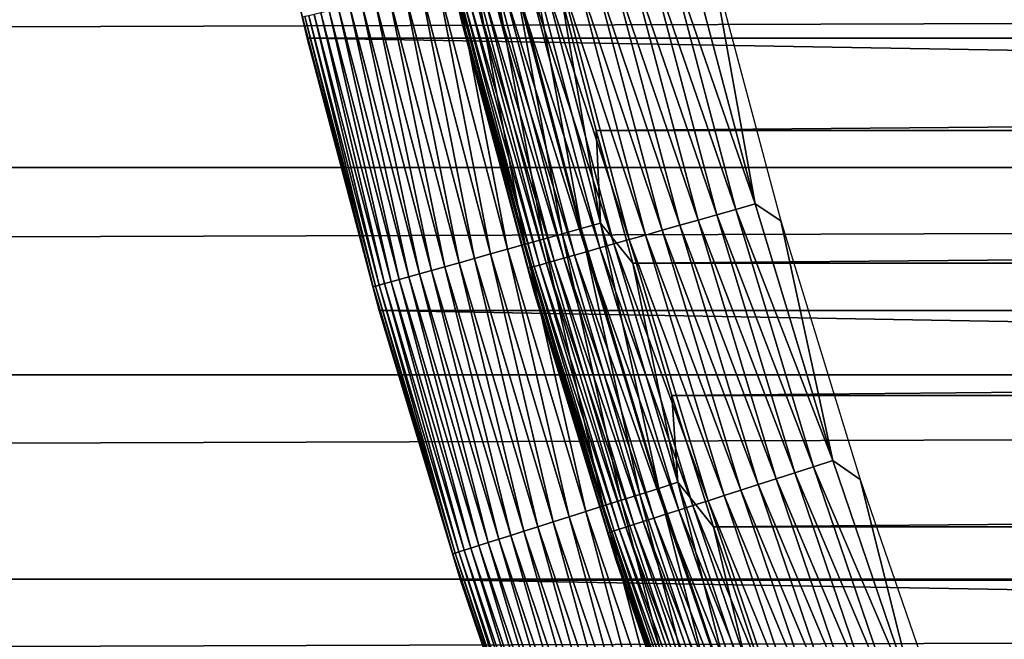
# Model space of a CAD drawing. Header units: millimetres. Extents: x -161 to 161, y -94 to 1149.
# Tile 414 of 656: x 43.05 to 46.89, y -67.49 to -65.08. Entities that reach past the tile are written whole.
import ezdxf

# ---------------------------------------------------------------- set-up
doc = ezdxf.new("R2010")
doc.units = ezdxf.units.MM
doc.header["$LTSCALE"] = 81.481481
for name, color, linetype in [('371', 7, 'CONTINUOUS'), ('376', 7, 'CONTINUOUS'), ('424', 7, 'CONTINUOUS'), ('425', 7, 'CONTINUOUS'), ('426', 7, 'CONTINUOUS'), ('428', 7, 'CONTINUOUS'), ('431', 7, 'CONTINUOUS')]:
    doc.layers.add(name, color=color, linetype=linetype)

msp = doc.modelspace()

# ---------------------------------------------------------------- linework, layer by layer
at = {"layer": '371', "color": 7, "linetype": 'CONTINUOUS', "true_color": 0xffe664}
for points in [[(-129, -64.8297, 21.8696), (-129, -65.6516, 21.5791), (129, -64.8297, 21.8696), (-129, -64.8297, 21.8696)], [(129, -64.8297, 21.8696), (-129, -65.6516, 21.5791), (129, -65.6516, 21.5791), (129, -64.8297, 21.8696)], [(-129, -65.6516, 21.5791), (-129, -66.458, 21.2591), (129, -65.6516, 21.5791), (-129, -65.6516, 21.5791)], [(129, -65.6516, 21.5791), (-129, -66.458, 21.2591), (129, -66.458, 21.2591), (129, -65.6516, 21.5791)], [(-129, -66.458, 21.2591), (-129, -67.2531, 20.9077), (129, -66.458, 21.2591), (-129, -66.458, 21.2591)], [(129, -66.458, 21.2591), (-129, -67.2531, 20.9077), (129, -67.2531, 20.9077), (129, -66.458, 21.2591)], [(-129, -67.2531, 20.9077), (-129, -68.0375, 20.5251), (129, -67.2531, 20.9077), (-129, -67.2531, 20.9077)], [(129, -67.2531, 20.9077), (-129, -68.0375, 20.5251), (129, -68.0375, 20.5251), (129, -67.2531, 20.9077)]]:
    msp.add_3dface(points, dxfattribs=at)
at = {"layer": '376', "color": 7, "linetype": 'CONTINUOUS', "true_color": 0xffe664}
for points in [[(-129, -46.6303, -30.7096), (129, -46.6303, -30.7096), (-129, -68.4697, -30.7096), (-129, -46.6303, -30.7096)], [(-129, -68.4697, -30.7096), (129, -46.6303, -30.7096), (129, -68.4697, -30.7096), (-129, -68.4697, -30.7096)]]:
    msp.add_3dface(points, dxfattribs=at)
at = {"layer": '424', "linetype": 'CONTINUOUS'}
for points in [[(44.1726, -65.1482, -66.2096), (43.9287, -64.0797, -47.2096), (43.9286, -64.0793, -66.2096), (44.1726, -65.1482, -66.2096)], [(44.1726, -65.1483, -47.2096), (43.9287, -64.0797, -47.2096), (44.1726, -65.1482, -66.2096), (44.1726, -65.1483, -47.2096)], [(44.4534, -66.2082, -66.2096), (44.1726, -65.1483, -47.2096), (44.1726, -65.1482, -66.2096), (44.4534, -66.2082, -66.2096)], [(44.4532, -66.2078, -47.2096), (44.1726, -65.1483, -47.2096), (44.4534, -66.2082, -66.2096), (44.4532, -66.2078, -47.2096)], [(44.7703, -67.257, -47.2096), (44.4532, -66.2078, -47.2096), (44.7701, -67.2565, -66.2096), (44.7703, -67.257, -47.2096)], [(44.7701, -67.2565, -66.2096), (44.4532, -66.2078, -47.2096), (44.4534, -66.2082, -66.2096), (44.7701, -67.2565, -66.2096)], [(45.1234, -68.2946, -66.2096), (44.7703, -67.257, -47.2096), (44.7701, -67.2565, -66.2096), (45.1234, -68.2946, -66.2096)], [(45.1233, -68.2946, -47.2096), (44.7703, -67.257, -47.2096), (45.1234, -68.2946, -66.2096), (45.1233, -68.2946, -47.2096)]]:
    msp.add_3dface(points, dxfattribs=at)
at = {"layer": '425', "linetype": 'CONTINUOUS'}
for points in [[(45.2976, -65.5079, -46.2096), (104.8366, -64.9887, -46.2096), (45.1634, -64.9886, -46.2096), (45.2976, -65.5079, -46.2096)], [(104.7024, -65.5079, -46.2096), (104.8366, -64.9887, -46.2096), (45.2976, -65.5079, -46.2096), (104.7024, -65.5079, -46.2096)], [(45.4406, -66.0238, -46.2096), (104.7024, -65.5079, -46.2096), (45.2976, -65.5079, -46.2096), (45.4406, -66.0238, -46.2096)], [(104.5594, -66.0238, -46.2096), (104.7024, -65.5079, -46.2096), (45.4406, -66.0238, -46.2096), (104.5594, -66.0238, -46.2096)], [(45.5929, -66.5377, -46.2096), (104.5594, -66.0238, -46.2096), (45.4406, -66.0238, -46.2096), (45.5929, -66.5377, -46.2096)], [(104.4071, -66.5377, -46.2096), (104.5594, -66.0238, -46.2096), (45.5929, -66.5377, -46.2096), (104.4071, -66.5377, -46.2096)], [(45.7544, -67.0497, -46.2096), (104.4071, -66.5377, -46.2096), (45.5929, -66.5377, -46.2096), (45.7544, -67.0497, -46.2096)], [(104.2456, -67.0497, -46.2096), (104.4071, -66.5377, -46.2096), (45.7544, -67.0497, -46.2096), (104.2456, -67.0497, -46.2096)], [(45.9249, -67.5592, -46.2096), (104.2456, -67.0497, -46.2096), (45.7544, -67.0497, -46.2096), (45.9249, -67.5592, -46.2096)], [(104.0751, -67.5592, -46.2096), (104.2456, -67.0497, -46.2096), (45.9249, -67.5592, -46.2096), (104.0751, -67.5592, -46.2096)]]:
    msp.add_3dface(points, dxfattribs=at)
at = {"layer": '426', "linetype": 'CONTINUOUS'}
for points in [[(106.0714, -64.0793, -66.2096), (105.8274, -65.1482, -66.2096), (43.9286, -64.0793, -66.2096), (106.0714, -64.0793, -66.2096)], [(105.8274, -65.1482, -66.2096), (44.1726, -65.1482, -66.2096), (43.9286, -64.0793, -66.2096), (105.8274, -65.1482, -66.2096)], [(105.8274, -65.1482, -66.2096), (105.5466, -66.2082, -66.2096), (44.1726, -65.1482, -66.2096), (105.8274, -65.1482, -66.2096)], [(105.5466, -66.2082, -66.2096), (44.4534, -66.2082, -66.2096), (44.1726, -65.1482, -66.2096), (105.5466, -66.2082, -66.2096)], [(105.5466, -66.2082, -66.2096), (105.2299, -67.2565, -66.2096), (44.4534, -66.2082, -66.2096), (105.5466, -66.2082, -66.2096)], [(105.2299, -67.2565, -66.2096), (44.7701, -67.2565, -66.2096), (44.4534, -66.2082, -66.2096), (105.2299, -67.2565, -66.2096)], [(105.2299, -67.2565, -66.2096), (104.8766, -68.2946, -66.2096), (44.7701, -67.2565, -66.2096), (105.2299, -67.2565, -66.2096)], [(104.8766, -68.2946, -66.2096), (45.1234, -68.2946, -66.2096), (44.7701, -67.2565, -66.2096), (104.8766, -68.2946, -66.2096)]]:
    msp.add_3dface(points, dxfattribs=at)
at = {"layer": '428', "linetype": 'CONTINUOUS'}
for points in [[(43.9287, -64.0797, -47.2096), (44.1726, -65.1483, -47.2096), (44.1556, -65.0666, -47.1325), (43.9287, -64.0797, -47.2096)], [(45.0925, -65.9297, -46.2586), (44.8974, -64.8858, -46.2372), (44.8239, -64.9037, -46.2586), (45.0925, -65.9297, -46.2586)], [(45.1654, -65.9093, -46.2372), (44.9723, -64.8676, -46.2219), (44.8974, -64.8858, -46.2372), (45.1654, -65.9093, -46.2372)], [(45.1654, -65.9093, -46.2372), (44.8974, -64.8858, -46.2372), (45.0925, -65.9297, -46.2586), (45.1654, -65.9093, -46.2372)], [(45.2396, -65.8885, -46.2219), (45.0481, -64.8491, -46.2126), (44.9723, -64.8676, -46.2219), (45.2396, -65.8885, -46.2219)], [(45.2396, -65.8885, -46.2219), (44.9723, -64.8676, -46.2219), (45.1654, -65.9093, -46.2372), (45.2396, -65.8885, -46.2219)], [(45.3147, -65.8674, -46.2126), (45.1634, -64.9886, -46.2096), (45.0481, -64.8491, -46.2126), (45.3147, -65.8674, -46.2126)], [(45.3147, -65.8674, -46.2126), (45.0481, -64.8491, -46.2126), (45.2396, -65.8885, -46.2219), (45.3147, -65.8674, -46.2126)], [(44.9528, -65.9688, -46.3187), (44.7522, -64.9212, -46.2858), (44.6829, -64.9381, -46.3187), (44.9528, -65.9688, -46.3187)], [(45.0215, -65.9496, -46.2858), (44.8239, -64.9037, -46.2586), (44.7522, -64.9212, -46.2858), (45.0215, -65.9496, -46.2858)], [(45.0215, -65.9496, -46.2858), (44.7522, -64.9212, -46.2858), (44.9528, -65.9688, -46.3187), (45.0215, -65.9496, -46.2858)], [(45.0925, -65.9297, -46.2586), (44.8239, -64.9037, -46.2586), (45.0215, -65.9496, -46.2858), (45.0925, -65.9297, -46.2586)], [(44.8239, -66.005, -46.4009), (44.6163, -64.9543, -46.3572), (44.5528, -64.9698, -46.4009), (44.8239, -66.005, -46.4009)], [(44.8868, -65.9873, -46.3572), (44.6829, -64.9381, -46.3187), (44.6163, -64.9543, -46.3572), (44.8868, -65.9873, -46.3572)], [(44.8868, -65.9873, -46.3572), (44.6163, -64.9543, -46.3572), (44.8239, -66.005, -46.4009), (44.8868, -65.9873, -46.3572)], [(44.9528, -65.9688, -46.3187), (44.6829, -64.9381, -46.3187), (44.8868, -65.9873, -46.3572), (44.9528, -65.9688, -46.3187)], [(44.6576, -66.0515, -46.5607), (44.4368, -64.998, -46.5029), (44.385, -65.0107, -46.5607), (44.6576, -66.0515, -46.5607)], [(44.7089, -66.0372, -46.5029), (44.4929, -64.9844, -46.4496), (44.4368, -64.998, -46.5029), (44.7089, -66.0372, -46.5029)], [(44.7089, -66.0372, -46.5029), (44.4368, -64.998, -46.5029), (44.6576, -66.0515, -46.5607), (44.7089, -66.0372, -46.5029)], [(44.7645, -66.0216, -46.4496), (44.5528, -64.9698, -46.4009), (44.4929, -64.9844, -46.4496), (44.7645, -66.0216, -46.4496)], [(44.7645, -66.0216, -46.4496), (44.4929, -64.9844, -46.4496), (44.7089, -66.0372, -46.5029), (44.7645, -66.0216, -46.4496)], [(44.8239, -66.005, -46.4009), (44.5528, -64.9698, -46.4009), (44.7645, -66.0216, -46.4496), (44.8239, -66.005, -46.4009)], [(45.2976, -65.5079, -46.2096), (45.1634, -64.9886, -46.2096), (45.3147, -65.8674, -46.2126), (45.2976, -65.5079, -46.2096)], [(44.5319, -66.0868, -46.7565), (44.2954, -65.0325, -46.6879), (44.2582, -65.0416, -46.7565), (44.5319, -66.0868, -46.7565)], [(44.5688, -66.0764, -46.6879), (44.3378, -65.0222, -46.6225), (44.2954, -65.0325, -46.6879), (44.5688, -66.0764, -46.6879)], [(44.5688, -66.0764, -46.6879), (44.2954, -65.0325, -46.6879), (44.5319, -66.0868, -46.7565), (44.5688, -66.0764, -46.6879)], [(44.6108, -66.0647, -46.6225), (44.385, -65.0107, -46.5607), (44.3378, -65.0222, -46.6225), (44.6108, -66.0647, -46.6225)], [(44.6108, -66.0647, -46.6225), (44.3378, -65.0222, -46.6225), (44.5688, -66.0764, -46.6879), (44.6108, -66.0647, -46.6225)], [(44.6576, -66.0515, -46.5607), (44.385, -65.0107, -46.5607), (44.6108, -66.0647, -46.6225), (44.6576, -66.0515, -46.5607)], [(44.4302, -66.1152, -47.1325), (44.1645, -65.0644, -47.0544), (44.1556, -65.0666, -47.1325), (44.4302, -66.1152, -47.1325)], [(44.1726, -65.1483, -47.2096), (44.4302, -66.1152, -47.1325), (44.1556, -65.0666, -47.1325), (44.1726, -65.1483, -47.2096)], [(44.439, -66.1128, -47.0544), (44.1793, -65.0608, -46.9773), (44.1645, -65.0644, -47.0544), (44.439, -66.1128, -47.0544)], [(44.439, -66.1128, -47.0544), (44.1645, -65.0644, -47.0544), (44.4302, -66.1152, -47.1325), (44.439, -66.1128, -47.0544)], [(44.4537, -66.1087, -46.9773), (44.1999, -65.0558, -46.9017), (44.1793, -65.0608, -46.9773), (44.4537, -66.1087, -46.9773)], [(44.4537, -66.1087, -46.9773), (44.1793, -65.0608, -46.9773), (44.439, -66.1128, -47.0544), (44.4537, -66.1087, -46.9773)], [(44.4742, -66.1029, -46.9017), (44.2263, -65.0493, -46.8279), (44.1999, -65.0558, -46.9017), (44.4742, -66.1029, -46.9017)], [(44.4742, -66.1029, -46.9017), (44.1999, -65.0558, -46.9017), (44.4537, -66.1087, -46.9773), (44.4742, -66.1029, -46.9017)], [(44.5003, -66.0956, -46.8279), (44.2582, -65.0416, -46.7565), (44.2263, -65.0493, -46.8279), (44.5003, -66.0956, -46.8279)], [(44.5003, -66.0956, -46.8279), (44.2263, -65.0493, -46.8279), (44.4742, -66.1029, -46.9017), (44.5003, -66.0956, -46.8279)], [(44.5319, -66.0868, -46.7565), (44.2582, -65.0416, -46.7565), (44.5003, -66.0956, -46.8279), (44.5319, -66.0868, -46.7565)], [(44.1726, -65.1483, -47.2096), (44.4532, -66.2078, -47.2096), (44.4302, -66.1152, -47.1325), (44.1726, -65.1483, -47.2096)], [(45.4406, -66.0238, -46.2096), (45.2976, -65.5079, -46.2096), (45.3147, -65.8674, -46.2126), (45.4406, -66.0238, -46.2096)], [(45.5416, -66.8997, -46.2219), (45.3147, -65.8674, -46.2126), (45.2396, -65.8885, -46.2219), (45.5416, -66.8997, -46.2219)], [(45.616, -66.8761, -46.2126), (45.4406, -66.0238, -46.2096), (45.3147, -65.8674, -46.2126), (45.616, -66.8761, -46.2126)], [(45.616, -66.8761, -46.2126), (45.3147, -65.8674, -46.2126), (45.5416, -66.8997, -46.2219), (45.616, -66.8761, -46.2126)], [(45.396, -66.9459, -46.2586), (45.1654, -65.9093, -46.2372), (45.0925, -65.9297, -46.2586), (45.396, -66.9459, -46.2586)], [(45.4681, -66.923, -46.2372), (45.2396, -65.8885, -46.2219), (45.1654, -65.9093, -46.2372), (45.4681, -66.923, -46.2372)], [(45.4681, -66.923, -46.2372), (45.1654, -65.9093, -46.2372), (45.396, -66.9459, -46.2586), (45.4681, -66.923, -46.2372)], [(45.5416, -66.8997, -46.2219), (45.2396, -65.8885, -46.2219), (45.4681, -66.923, -46.2372), (45.5416, -66.8997, -46.2219)], [(45.2577, -66.9898, -46.3187), (45.0215, -65.9496, -46.2858), (44.9528, -65.9688, -46.3187), (45.2577, -66.9898, -46.3187)], [(45.3258, -66.9682, -46.2858), (45.0925, -65.9297, -46.2586), (45.0215, -65.9496, -46.2858), (45.3258, -66.9682, -46.2858)], [(45.3258, -66.9682, -46.2858), (45.0215, -65.9496, -46.2858), (45.2577, -66.9898, -46.3187), (45.3258, -66.9682, -46.2858)], [(45.396, -66.9459, -46.2586), (45.0925, -65.9297, -46.2586), (45.3258, -66.9682, -46.2858), (45.396, -66.9459, -46.2586)], [(45.1301, -67.0303, -46.4009), (44.8868, -65.9873, -46.3572), (44.8239, -66.005, -46.4009), (45.1301, -67.0303, -46.4009)], [(45.1924, -67.0105, -46.3572), (44.9528, -65.9688, -46.3187), (44.8868, -65.9873, -46.3572), (45.1924, -67.0105, -46.3572)], [(45.1924, -67.0105, -46.3572), (44.8868, -65.9873, -46.3572), (45.1301, -67.0303, -46.4009), (45.1924, -67.0105, -46.3572)], [(45.2577, -66.9898, -46.3187), (44.9528, -65.9688, -46.3187), (45.1924, -67.0105, -46.3572), (45.2577, -66.9898, -46.3187)], [(45.0163, -67.0664, -46.5029), (44.7645, -66.0216, -46.4496), (44.7089, -66.0372, -46.5029), (45.0163, -67.0664, -46.5029)], [(45.0713, -67.0489, -46.4496), (44.8239, -66.005, -46.4009), (44.7645, -66.0216, -46.4496), (45.0713, -67.0489, -46.4496)], [(45.0713, -67.0489, -46.4496), (44.7645, -66.0216, -46.4496), (45.0163, -67.0664, -46.5029), (45.0713, -67.0489, -46.4496)], [(45.1301, -67.0303, -46.4009), (44.8239, -66.005, -46.4009), (45.0713, -67.0489, -46.4496), (45.1301, -67.0303, -46.4009)], [(45.5929, -66.5377, -46.2096), (45.4406, -66.0238, -46.2096), (45.616, -66.8761, -46.2126), (45.5929, -66.5377, -46.2096)], [(44.8776, -67.1104, -46.6879), (44.6108, -66.0647, -46.6225), (44.5688, -66.0764, -46.6879), (44.8776, -67.1104, -46.6879)], [(44.9192, -67.0972, -46.6225), (44.6576, -66.0515, -46.5607), (44.6108, -66.0647, -46.6225), (44.9192, -67.0972, -46.6225)], [(44.9192, -67.0972, -46.6225), (44.6108, -66.0647, -46.6225), (44.8776, -67.1104, -46.6879), (44.9192, -67.0972, -46.6225)], [(44.9655, -67.0825, -46.5607), (44.7089, -66.0372, -46.5029), (44.6576, -66.0515, -46.5607), (44.9655, -67.0825, -46.5607)], [(44.9655, -67.0825, -46.5607), (44.6576, -66.0515, -46.5607), (44.9192, -67.0972, -46.6225), (44.9655, -67.0825, -46.5607)], [(45.0163, -67.0664, -46.5029), (44.7089, -66.0372, -46.5029), (44.9655, -67.0825, -46.5607), (45.0163, -67.0664, -46.5029)], [(44.7492, -67.1512, -47.0544), (44.4537, -66.1087, -46.9773), (44.439, -66.1128, -47.0544), (44.7492, -67.1512, -47.0544)], [(44.7637, -67.1466, -46.9773), (44.4742, -66.1029, -46.9017), (44.4537, -66.1087, -46.9773), (44.7637, -67.1466, -46.9773)], [(44.7637, -67.1466, -46.9773), (44.4537, -66.1087, -46.9773), (44.7492, -67.1512, -47.0544), (44.7637, -67.1466, -46.9773)], [(44.784, -67.1401, -46.9017), (44.5003, -66.0956, -46.8279), (44.4742, -66.1029, -46.9017), (44.784, -67.1401, -46.9017)], [(44.784, -67.1401, -46.9017), (44.4742, -66.1029, -46.9017), (44.7637, -67.1466, -46.9773), (44.784, -67.1401, -46.9017)], [(44.8098, -67.1319, -46.8279), (44.5319, -66.0868, -46.7565), (44.5003, -66.0956, -46.8279), (44.8098, -67.1319, -46.8279)], [(44.8098, -67.1319, -46.8279), (44.5003, -66.0956, -46.8279), (44.784, -67.1401, -46.9017), (44.8098, -67.1319, -46.8279)], [(44.8411, -67.122, -46.7565), (44.5688, -66.0764, -46.6879), (44.5319, -66.0868, -46.7565), (44.8411, -67.122, -46.7565)], [(44.8411, -67.122, -46.7565), (44.5319, -66.0868, -46.7565), (44.8098, -67.1319, -46.8279), (44.8411, -67.122, -46.7565)], [(44.8776, -67.1104, -46.6879), (44.5688, -66.0764, -46.6879), (44.8411, -67.122, -46.7565), (44.8776, -67.1104, -46.6879)], [(44.7405, -67.1539, -47.1325), (44.439, -66.1128, -47.0544), (44.4302, -66.1152, -47.1325), (44.7405, -67.1539, -47.1325)], [(44.4532, -66.2078, -47.2096), (44.7405, -67.1539, -47.1325), (44.4302, -66.1152, -47.1325), (44.4532, -66.2078, -47.2096)], [(44.7492, -67.1512, -47.0544), (44.439, -66.1128, -47.0544), (44.7405, -67.1539, -47.1325), (44.7492, -67.1512, -47.0544)], [(44.4532, -66.2078, -47.2096), (44.7703, -67.257, -47.2096), (44.7405, -67.1539, -47.1325), (44.4532, -66.2078, -47.2096)], [(45.7544, -67.0497, -46.2096), (45.5929, -66.5377, -46.2096), (45.616, -66.8761, -46.2126), (45.7544, -67.0497, -46.2096)], [(45.878, -67.9, -46.2219), (45.616, -66.8761, -46.2126), (45.5416, -66.8997, -46.2219), (45.878, -67.9, -46.2219)], [(45.9515, -67.8738, -46.2126), (45.7544, -67.0497, -46.2096), (45.616, -66.8761, -46.2126), (45.9515, -67.8738, -46.2126)], [(45.9515, -67.8738, -46.2126), (45.616, -66.8761, -46.2126), (45.878, -67.9, -46.2219), (45.9515, -67.8738, -46.2126)], [(45.8054, -67.9258, -46.2372), (45.5416, -66.8997, -46.2219), (45.4681, -66.923, -46.2372), (45.8054, -67.9258, -46.2372)], [(45.878, -67.9, -46.2219), (45.5416, -66.8997, -46.2219), (45.8054, -67.9258, -46.2372), (45.878, -67.9, -46.2219)], [(45.6646, -67.9758, -46.2858), (45.396, -66.9459, -46.2586), (45.3258, -66.9682, -46.2858), (45.6646, -67.9758, -46.2858)], [(45.7341, -67.9511, -46.2586), (45.4681, -66.923, -46.2372), (45.396, -66.9459, -46.2586), (45.7341, -67.9511, -46.2586)], [(45.7341, -67.9511, -46.2586), (45.396, -66.9459, -46.2586), (45.6646, -67.9758, -46.2858), (45.7341, -67.9511, -46.2586)], [(45.8054, -67.9258, -46.2372), (45.4681, -66.923, -46.2372), (45.7341, -67.9511, -46.2586), (45.8054, -67.9258, -46.2372)], [(45.5328, -68.0227, -46.3572), (45.2577, -66.9898, -46.3187), (45.1924, -67.0105, -46.3572), (45.5328, -68.0227, -46.3572)], [(45.5974, -67.9997, -46.3187), (45.3258, -66.9682, -46.2858), (45.2577, -66.9898, -46.3187), (45.5974, -67.9997, -46.3187)], [(45.5974, -67.9997, -46.3187), (45.2577, -66.9898, -46.3187), (45.5328, -68.0227, -46.3572), (45.5974, -67.9997, -46.3187)], [(45.6646, -67.9758, -46.2858), (45.3258, -66.9682, -46.2858), (45.5974, -67.9997, -46.3187), (45.6646, -67.9758, -46.2858)], [(45.4131, -68.0652, -46.4496), (45.1301, -67.0303, -46.4009), (45.0713, -67.0489, -46.4496), (45.4131, -68.0652, -46.4496)], [(45.4712, -68.0445, -46.4009), (45.1924, -67.0105, -46.3572), (45.1301, -67.0303, -46.4009), (45.4712, -68.0445, -46.4009)], [(45.4712, -68.0445, -46.4009), (45.1301, -67.0303, -46.4009), (45.4131, -68.0652, -46.4496), (45.4712, -68.0445, -46.4009)], [(45.5328, -68.0227, -46.3572), (45.1924, -67.0105, -46.3572), (45.4712, -68.0445, -46.4009), (45.5328, -68.0227, -46.3572)], [(45.3085, -68.1024, -46.5607), (45.0163, -67.0664, -46.5029), (44.9655, -67.0825, -46.5607), (45.3085, -68.1024, -46.5607)], [(45.3587, -68.0845, -46.5029), (45.0713, -67.0489, -46.4496), (45.0163, -67.0664, -46.5029), (45.3587, -68.0845, -46.5029)], [(45.3587, -68.0845, -46.5029), (45.0163, -67.0664, -46.5029), (45.3085, -68.1024, -46.5607), (45.3587, -68.0845, -46.5029)], [(45.4131, -68.0652, -46.4496), (45.0713, -67.0489, -46.4496), (45.3587, -68.0845, -46.5029), (45.4131, -68.0652, -46.4496)], [(45.9249, -67.5592, -46.2096), (45.7544, -67.0497, -46.2096), (45.9515, -67.8738, -46.2126), (45.9249, -67.5592, -46.2096)], [(45.2216, -68.1332, -46.6879), (44.9192, -67.0972, -46.6225), (44.8776, -67.1104, -46.6879), (45.2216, -68.1332, -46.6879)], [(45.2627, -68.1186, -46.6225), (44.9655, -67.0825, -46.5607), (44.9192, -67.0972, -46.6225), (45.2627, -68.1186, -46.6225)], [(45.2627, -68.1186, -46.6225), (44.9192, -67.0972, -46.6225), (45.2216, -68.1332, -46.6879), (45.2627, -68.1186, -46.6225)], [(45.3085, -68.1024, -46.5607), (44.9655, -67.0825, -46.5607), (45.2627, -68.1186, -46.6225), (45.3085, -68.1024, -46.5607)], [(45.0946, -68.1784, -47.0544), (44.7637, -67.1466, -46.9773), (44.7492, -67.1512, -47.0544), (45.0946, -68.1784, -47.0544)], [(45.109, -68.1733, -46.9773), (44.784, -67.1401, -46.9017), (44.7637, -67.1466, -46.9773), (45.109, -68.1733, -46.9773)], [(45.109, -68.1733, -46.9773), (44.7637, -67.1466, -46.9773), (45.0946, -68.1784, -47.0544), (45.109, -68.1733, -46.9773)], [(45.129, -68.1662, -46.9017), (44.8098, -67.1319, -46.8279), (44.784, -67.1401, -46.9017), (45.129, -68.1662, -46.9017)], [(45.129, -68.1662, -46.9017), (44.784, -67.1401, -46.9017), (45.109, -68.1733, -46.9773), (45.129, -68.1662, -46.9017)], [(45.1545, -68.1571, -46.8279), (44.8411, -67.122, -46.7565), (44.8098, -67.1319, -46.8279), (45.1545, -68.1571, -46.8279)], [(45.1545, -68.1571, -46.8279), (44.8098, -67.1319, -46.8279), (45.129, -68.1662, -46.9017), (45.1545, -68.1571, -46.8279)], [(45.1855, -68.1461, -46.7565), (44.8776, -67.1104, -46.6879), (44.8411, -67.122, -46.7565), (45.1855, -68.1461, -46.7565)], [(45.1855, -68.1461, -46.7565), (44.8411, -67.122, -46.7565), (45.1545, -68.1571, -46.8279), (45.1855, -68.1461, -46.7565)], [(45.2216, -68.1332, -46.6879), (44.8776, -67.1104, -46.6879), (45.1855, -68.1461, -46.7565), (45.2216, -68.1332, -46.6879)], [(45.086, -68.1814, -47.1325), (44.7492, -67.1512, -47.0544), (44.7405, -67.1539, -47.1325), (45.086, -68.1814, -47.1325)], [(44.7703, -67.257, -47.2096), (45.086, -68.1814, -47.1325), (44.7405, -67.1539, -47.1325), (44.7703, -67.257, -47.2096)], [(45.0946, -68.1784, -47.0544), (44.7492, -67.1512, -47.0544), (45.086, -68.1814, -47.1325), (45.0946, -68.1784, -47.0544)], [(44.7703, -67.257, -47.2096), (45.1233, -68.2946, -47.2096), (45.086, -68.1814, -47.1325), (44.7703, -67.257, -47.2096)]]:
    msp.add_3dface(points, dxfattribs=at)
at = {"layer": '431', "color": 7, "linetype": 'CONTINUOUS', "true_color": 0xaaaaaa}
for points in [[(44.5307, -64.0265, -47.8096), (44.758, -65.004, -47.7325), (44.7753, -65.0859, -47.8096), (44.5307, -64.0265, -47.8096)], [(45.842, -65.8142, -46.8219), (45.4993, -64.8213, -46.8372), (45.5741, -64.8028, -46.8219), (45.842, -65.8142, -46.8219)], [(45.9171, -65.7929, -46.8126), (45.5741, -64.8028, -46.8219), (45.6499, -64.7841, -46.8126), (45.9171, -65.7929, -46.8126)], [(45.842, -65.8142, -46.8219), (45.5741, -64.8028, -46.8219), (45.9171, -65.7929, -46.8126), (45.842, -65.8142, -46.8219)], [(45.9171, -65.7929, -46.8126), (45.6499, -64.7841, -46.8126), (45.7451, -64.8422, -46.8096), (45.9171, -65.7929, -46.8126)], [(45.6951, -65.8558, -46.8586), (45.3543, -64.857, -46.8858), (45.4258, -64.8394, -46.8586), (45.6951, -65.8558, -46.8586)], [(45.7678, -65.8352, -46.8372), (45.4258, -64.8394, -46.8586), (45.4993, -64.8213, -46.8372), (45.7678, -65.8352, -46.8372)], [(45.6951, -65.8558, -46.8586), (45.4258, -64.8394, -46.8586), (45.7678, -65.8352, -46.8372), (45.6951, -65.8558, -46.8586)], [(45.7678, -65.8352, -46.8372), (45.4993, -64.8213, -46.8372), (45.842, -65.8142, -46.8219), (45.7678, -65.8352, -46.8372)], [(46.0175, -65.8588, -46.8096), (45.9171, -65.7929, -46.8126), (45.7451, -64.8422, -46.8096), (46.0175, -65.8588, -46.8096)], [(45.5555, -65.8954, -46.9187), (45.2184, -64.8905, -46.9572), (45.285, -64.8741, -46.9187), (45.5555, -65.8954, -46.9187)], [(45.6241, -65.8759, -46.8858), (45.285, -64.8741, -46.9187), (45.3543, -64.857, -46.8858), (45.6241, -65.8759, -46.8858)], [(45.5555, -65.8954, -46.9187), (45.285, -64.8741, -46.9187), (45.6241, -65.8759, -46.8858), (45.5555, -65.8954, -46.9187)], [(45.6241, -65.8759, -46.8858), (45.3543, -64.857, -46.8858), (45.6951, -65.8558, -46.8586), (45.6241, -65.8759, -46.8858)], [(45.3673, -65.9487, -47.0496), (45.0391, -64.9347, -47.1029), (45.0951, -64.9209, -47.0496), (45.3673, -65.9487, -47.0496)], [(45.4267, -65.9319, -47.0009), (45.0951, -64.9209, -47.0496), (45.155, -64.9061, -47.0009), (45.4267, -65.9319, -47.0009)], [(45.3673, -65.9487, -47.0496), (45.0951, -64.9209, -47.0496), (45.4267, -65.9319, -47.0009), (45.3673, -65.9487, -47.0496)], [(45.4895, -65.9141, -46.9572), (45.155, -64.9061, -47.0009), (45.2184, -64.8905, -46.9572), (45.4895, -65.9141, -46.9572)], [(45.4267, -65.9319, -47.0009), (45.155, -64.9061, -47.0009), (45.4895, -65.9141, -46.9572), (45.4267, -65.9319, -47.0009)], [(45.4895, -65.9141, -46.9572), (45.2184, -64.8905, -46.9572), (45.5555, -65.8954, -46.9187), (45.4895, -65.9141, -46.9572)], [(45.2137, -65.9922, -47.2225), (44.8978, -64.9695, -47.2879), (44.9401, -64.9591, -47.2225), (45.2137, -65.9922, -47.2225)], [(45.2605, -65.979, -47.1607), (44.9401, -64.9591, -47.2225), (44.9873, -64.9475, -47.1607), (45.2605, -65.979, -47.1607)], [(45.2137, -65.9922, -47.2225), (44.9401, -64.9591, -47.2225), (45.2605, -65.979, -47.1607), (45.2137, -65.9922, -47.2225)], [(45.3118, -65.9644, -47.1029), (44.9873, -64.9475, -47.1607), (45.0391, -64.9347, -47.1029), (45.3118, -65.9644, -47.1029)], [(45.2605, -65.979, -47.1607), (44.9873, -64.9475, -47.1607), (45.3118, -65.9644, -47.1029), (45.2605, -65.979, -47.1607)], [(45.3118, -65.9644, -47.1029), (45.0391, -64.9347, -47.1029), (45.3673, -65.9487, -47.0496), (45.3118, -65.9644, -47.1029)], [(45.0568, -66.0367, -47.5773), (44.7669, -65.0018, -47.6544), (44.7817, -64.9981, -47.5773), (45.0568, -66.0367, -47.5773)], [(45.0772, -66.0309, -47.5017), (44.7817, -64.9981, -47.5773), (44.8023, -64.9931, -47.5017), (45.0772, -66.0309, -47.5017)], [(45.0568, -66.0367, -47.5773), (44.7817, -64.9981, -47.5773), (45.0772, -66.0309, -47.5017), (45.0568, -66.0367, -47.5773)], [(45.1033, -66.0235, -47.4279), (44.8023, -64.9931, -47.5017), (44.8287, -64.9866, -47.4279), (45.1033, -66.0235, -47.4279)], [(45.0772, -66.0309, -47.5017), (44.8023, -64.9931, -47.5017), (45.1033, -66.0235, -47.4279), (45.0772, -66.0309, -47.5017)], [(45.1349, -66.0146, -47.3565), (44.8287, -64.9866, -47.4279), (44.8605, -64.9787, -47.3565), (45.1349, -66.0146, -47.3565)], [(45.1033, -66.0235, -47.4279), (44.8287, -64.9866, -47.4279), (45.1349, -66.0146, -47.3565), (45.1033, -66.0235, -47.4279)], [(45.1718, -66.0041, -47.2879), (44.8605, -64.9787, -47.3565), (44.8978, -64.9695, -47.2879), (45.1718, -66.0041, -47.2879)], [(45.1349, -66.0146, -47.3565), (44.8605, -64.9787, -47.3565), (45.1718, -66.0041, -47.2879), (45.1349, -66.0146, -47.3565)], [(45.1718, -66.0041, -47.2879), (44.8978, -64.9695, -47.2879), (45.2137, -65.9922, -47.2225), (45.1718, -66.0041, -47.2879)], [(45.0421, -66.0409, -47.6544), (44.758, -65.004, -47.7325), (44.7669, -65.0018, -47.6544), (45.0421, -66.0409, -47.6544)], [(44.758, -65.004, -47.7325), (45.0334, -66.0434, -47.7325), (44.7753, -65.0859, -47.8096), (44.758, -65.004, -47.7325)], [(45.0334, -66.0434, -47.7325), (44.758, -65.004, -47.7325), (45.0421, -66.0409, -47.6544), (45.0334, -66.0434, -47.7325)], [(45.0421, -66.0409, -47.6544), (44.7669, -65.0018, -47.6544), (45.0568, -66.0367, -47.5773), (45.0421, -66.0409, -47.6544)], [(44.7753, -65.0859, -47.8096), (45.0334, -66.0434, -47.7325), (45.0567, -66.1361, -47.8096), (44.7753, -65.0859, -47.8096)], [(46.219, -66.7918, -46.8126), (45.842, -65.8142, -46.8219), (45.9171, -65.7929, -46.8126), (46.219, -66.7918, -46.8126)], [(46.219, -66.7918, -46.8126), (45.9171, -65.7929, -46.8126), (46.0175, -65.8588, -46.8096), (46.219, -66.7918, -46.8126)], [(46.0712, -66.8392, -46.8372), (45.6951, -65.8558, -46.8586), (45.7678, -65.8352, -46.8372), (46.0712, -66.8392, -46.8372)], [(46.1446, -66.8157, -46.8219), (45.7678, -65.8352, -46.8372), (45.842, -65.8142, -46.8219), (46.1446, -66.8157, -46.8219)], [(46.0712, -66.8392, -46.8372), (45.7678, -65.8352, -46.8372), (46.1446, -66.8157, -46.8219), (46.0712, -66.8392, -46.8372)], [(46.1446, -66.8157, -46.8219), (45.842, -65.8142, -46.8219), (46.219, -66.7918, -46.8126), (46.1446, -66.8157, -46.8219)], [(45.929, -66.8849, -46.8858), (45.5555, -65.8954, -46.9187), (45.6241, -65.8759, -46.8858), (45.929, -66.8849, -46.8858)], [(45.9992, -66.8624, -46.8586), (45.6241, -65.8759, -46.8858), (45.6951, -65.8558, -46.8586), (45.9992, -66.8624, -46.8586)], [(45.929, -66.8849, -46.8858), (45.6241, -65.8759, -46.8858), (45.9992, -66.8624, -46.8586), (45.929, -66.8849, -46.8858)], [(45.9992, -66.8624, -46.8586), (45.6951, -65.8558, -46.8586), (46.0712, -66.8392, -46.8372), (45.9992, -66.8624, -46.8586)], [(46.3251, -66.8653, -46.8096), (46.219, -66.7918, -46.8126), (46.0175, -65.8588, -46.8096), (46.3251, -66.8653, -46.8096)], [(45.7958, -66.9277, -46.9572), (45.4267, -65.9319, -47.0009), (45.4895, -65.9141, -46.9572), (45.7958, -66.9277, -46.9572)], [(45.8611, -66.9067, -46.9187), (45.4895, -65.9141, -46.9572), (45.5555, -65.8954, -46.9187), (45.8611, -66.9067, -46.9187)], [(45.7958, -66.9277, -46.9572), (45.4895, -65.9141, -46.9572), (45.8611, -66.9067, -46.9187), (45.7958, -66.9277, -46.9572)], [(45.8611, -66.9067, -46.9187), (45.5555, -65.8954, -46.9187), (45.929, -66.8849, -46.8858), (45.8611, -66.9067, -46.9187)], [(45.6748, -66.9665, -47.0496), (45.3118, -65.9644, -47.1029), (45.3673, -65.9487, -47.0496), (45.6748, -66.9665, -47.0496)], [(45.7336, -66.9477, -47.0009), (45.3673, -65.9487, -47.0496), (45.4267, -65.9319, -47.0009), (45.7336, -66.9477, -47.0009)], [(45.6748, -66.9665, -47.0496), (45.3673, -65.9487, -47.0496), (45.7336, -66.9477, -47.0009), (45.6748, -66.9665, -47.0496)], [(45.7336, -66.9477, -47.0009), (45.4267, -65.9319, -47.0009), (45.7958, -66.9277, -46.9572), (45.7336, -66.9477, -47.0009)], [(45.5229, -67.0153, -47.2225), (45.1718, -66.0041, -47.2879), (45.2137, -65.9922, -47.2225), (45.5229, -67.0153, -47.2225)], [(45.5692, -67.0005, -47.1607), (45.2137, -65.9922, -47.2225), (45.2605, -65.979, -47.1607), (45.5692, -67.0005, -47.1607)], [(45.5229, -67.0153, -47.2225), (45.2137, -65.9922, -47.2225), (45.5692, -67.0005, -47.1607), (45.5229, -67.0153, -47.2225)], [(45.6199, -66.9842, -47.1029), (45.2605, -65.979, -47.1607), (45.3118, -65.9644, -47.1029), (45.6199, -66.9842, -47.1029)], [(45.5692, -67.0005, -47.1607), (45.2605, -65.979, -47.1607), (45.6199, -66.9842, -47.1029), (45.5692, -67.0005, -47.1607)], [(45.6199, -66.9842, -47.1029), (45.3118, -65.9644, -47.1029), (45.6748, -66.9665, -47.0496), (45.6199, -66.9842, -47.1029)], [(45.3878, -67.0587, -47.5017), (45.0568, -66.0367, -47.5773), (45.0772, -66.0309, -47.5017), (45.3878, -67.0587, -47.5017)], [(45.4136, -67.0504, -47.4279), (45.0772, -66.0309, -47.5017), (45.1033, -66.0235, -47.4279), (45.4136, -67.0504, -47.4279)], [(45.3878, -67.0587, -47.5017), (45.0772, -66.0309, -47.5017), (45.4136, -67.0504, -47.4279), (45.3878, -67.0587, -47.5017)], [(45.4449, -67.0404, -47.3565), (45.1033, -66.0235, -47.4279), (45.1349, -66.0146, -47.3565), (45.4449, -67.0404, -47.3565)], [(45.4136, -67.0504, -47.4279), (45.1033, -66.0235, -47.4279), (45.4449, -67.0404, -47.3565), (45.4136, -67.0504, -47.4279)], [(45.4814, -67.0286, -47.2879), (45.1349, -66.0146, -47.3565), (45.1718, -66.0041, -47.2879), (45.4814, -67.0286, -47.2879)], [(45.4449, -67.0404, -47.3565), (45.1349, -66.0146, -47.3565), (45.4814, -67.0286, -47.2879), (45.4449, -67.0404, -47.3565)], [(45.4814, -67.0286, -47.2879), (45.1718, -66.0041, -47.2879), (45.5229, -67.0153, -47.2225), (45.4814, -67.0286, -47.2879)], [(45.3531, -67.0698, -47.6544), (45.0334, -66.0434, -47.7325), (45.0421, -66.0409, -47.6544), (45.3531, -67.0698, -47.6544)], [(45.0334, -66.0434, -47.7325), (45.3444, -67.0726, -47.7325), (45.0567, -66.1361, -47.8096), (45.0334, -66.0434, -47.7325)], [(45.3444, -67.0726, -47.7325), (45.0334, -66.0434, -47.7325), (45.3531, -67.0698, -47.6544), (45.3444, -67.0726, -47.7325)], [(45.3676, -67.0652, -47.5773), (45.0421, -66.0409, -47.6544), (45.0568, -66.0367, -47.5773), (45.3676, -67.0652, -47.5773)], [(45.3531, -67.0698, -47.6544), (45.0421, -66.0409, -47.6544), (45.3676, -67.0652, -47.5773), (45.3531, -67.0698, -47.6544)], [(45.3676, -67.0652, -47.5773), (45.0568, -66.0367, -47.5773), (45.3878, -67.0587, -47.5017), (45.3676, -67.0652, -47.5773)], [(45.0567, -66.1361, -47.8096), (45.3444, -67.0726, -47.7325), (45.3746, -67.1759, -47.8096), (45.0567, -66.1361, -47.8096)], [(46.5551, -67.7797, -46.8126), (46.1446, -66.8157, -46.8219), (46.219, -66.7918, -46.8126), (46.5551, -67.7797, -46.8126)], [(46.5551, -67.7797, -46.8126), (46.219, -66.7918, -46.8126), (46.3251, -66.8653, -46.8096), (46.5551, -67.7797, -46.8126)], [(46.4091, -67.8322, -46.8372), (45.9992, -66.8624, -46.8586), (46.0712, -66.8392, -46.8372), (46.4091, -67.8322, -46.8372)], [(46.4816, -67.8061, -46.8219), (46.0712, -66.8392, -46.8372), (46.1446, -66.8157, -46.8219), (46.4816, -67.8061, -46.8219)], [(46.4091, -67.8322, -46.8372), (46.0712, -66.8392, -46.8372), (46.4816, -67.8061, -46.8219), (46.4091, -67.8322, -46.8372)], [(46.4816, -67.8061, -46.8219), (46.1446, -66.8157, -46.8219), (46.5551, -67.7797, -46.8126), (46.4816, -67.8061, -46.8219)], [(46.3379, -67.8578, -46.8586), (45.929, -66.8849, -46.8858), (45.9992, -66.8624, -46.8586), (46.3379, -67.8578, -46.8586)], [(46.3379, -67.8578, -46.8586), (45.9992, -66.8624, -46.8586), (46.4091, -67.8322, -46.8372), (46.3379, -67.8578, -46.8586)], [(46.6677, -67.8604, -46.8096), (46.5551, -67.7797, -46.8126), (46.3251, -66.8653, -46.8096), (46.6677, -67.8604, -46.8096)], [(46.2014, -67.9069, -46.9187), (45.7958, -66.9277, -46.9572), (45.8611, -66.9067, -46.9187), (46.2014, -67.9069, -46.9187)], [(46.2685, -67.8828, -46.8858), (45.8611, -66.9067, -46.9187), (45.929, -66.8849, -46.8858), (46.2685, -67.8828, -46.8858)], [(46.2014, -67.9069, -46.9187), (45.8611, -66.9067, -46.9187), (46.2685, -67.8828, -46.8858), (46.2014, -67.9069, -46.9187)], [(46.2685, -67.8828, -46.8858), (45.929, -66.8849, -46.8858), (46.3379, -67.8578, -46.8586), (46.2685, -67.8828, -46.8858)], [(46.0754, -67.9522, -47.0009), (45.6748, -66.9665, -47.0496), (45.7336, -66.9477, -47.0009), (46.0754, -67.9522, -47.0009)], [(46.1369, -67.9301, -46.9572), (45.7336, -66.9477, -47.0009), (45.7958, -66.9277, -46.9572), (46.1369, -67.9301, -46.9572)], [(46.0754, -67.9522, -47.0009), (45.7336, -66.9477, -47.0009), (46.1369, -67.9301, -46.9572), (46.0754, -67.9522, -47.0009)], [(46.1369, -67.9301, -46.9572), (45.7958, -66.9277, -46.9572), (46.2014, -67.9069, -46.9187), (46.1369, -67.9301, -46.9572)], [(45.9631, -67.9926, -47.1029), (45.5692, -67.0005, -47.1607), (45.6199, -66.9842, -47.1029), (45.9631, -67.9926, -47.1029)], [(46.0173, -67.9731, -47.0496), (45.6199, -66.9842, -47.1029), (45.6748, -66.9665, -47.0496), (46.0173, -67.9731, -47.0496)], [(45.9631, -67.9926, -47.1029), (45.6199, -66.9842, -47.1029), (46.0173, -67.9731, -47.0496), (45.9631, -67.9926, -47.1029)], [(46.0173, -67.9731, -47.0496), (45.6748, -66.9665, -47.0496), (46.0754, -67.9522, -47.0009), (46.0173, -67.9731, -47.0496)], [(45.8261, -68.0419, -47.2879), (45.4449, -67.0404, -47.3565), (45.4814, -67.0286, -47.2879), (45.8261, -68.0419, -47.2879)], [(45.8672, -68.0271, -47.2225), (45.4814, -67.0286, -47.2879), (45.5229, -67.0153, -47.2225), (45.8672, -68.0271, -47.2225)], [(45.8261, -68.0419, -47.2879), (45.4814, -67.0286, -47.2879), (45.8672, -68.0271, -47.2225), (45.8261, -68.0419, -47.2879)], [(45.9129, -68.0107, -47.1607), (45.5229, -67.0153, -47.2225), (45.5692, -67.0005, -47.1607), (45.9129, -68.0107, -47.1607)], [(45.8672, -68.0271, -47.2225), (45.5229, -67.0153, -47.2225), (45.9129, -68.0107, -47.1607), (45.8672, -68.0271, -47.2225)], [(45.9129, -68.0107, -47.1607), (45.5692, -67.0005, -47.1607), (45.9631, -67.9926, -47.1029), (45.9129, -68.0107, -47.1607)], [(45.6993, -68.0875, -47.6544), (45.3444, -67.0726, -47.7325), (45.3531, -67.0698, -47.6544), (45.6993, -68.0875, -47.6544)], [(45.7136, -68.0823, -47.5773), (45.3531, -67.0698, -47.6544), (45.3676, -67.0652, -47.5773), (45.7136, -68.0823, -47.5773)], [(45.6993, -68.0875, -47.6544), (45.3531, -67.0698, -47.6544), (45.7136, -68.0823, -47.5773), (45.6993, -68.0875, -47.6544)], [(45.7336, -68.0751, -47.5017), (45.3676, -67.0652, -47.5773), (45.3878, -67.0587, -47.5017), (45.7336, -68.0751, -47.5017)], [(45.7136, -68.0823, -47.5773), (45.3676, -67.0652, -47.5773), (45.7336, -68.0751, -47.5017), (45.7136, -68.0823, -47.5773)], [(45.7592, -68.0659, -47.4279), (45.3878, -67.0587, -47.5017), (45.4136, -67.0504, -47.4279), (45.7592, -68.0659, -47.4279)], [(45.7336, -68.0751, -47.5017), (45.3878, -67.0587, -47.5017), (45.7592, -68.0659, -47.4279), (45.7336, -68.0751, -47.5017)], [(45.79, -68.0548, -47.3565), (45.4136, -67.0504, -47.4279), (45.4449, -67.0404, -47.3565), (45.79, -68.0548, -47.3565)], [(45.7592, -68.0659, -47.4279), (45.4136, -67.0504, -47.4279), (45.79, -68.0548, -47.3565), (45.7592, -68.0659, -47.4279)], [(45.79, -68.0548, -47.3565), (45.4449, -67.0404, -47.3565), (45.8261, -68.0419, -47.2879), (45.79, -68.0548, -47.3565)], [(45.3444, -67.0726, -47.7325), (45.6907, -68.0906, -47.7325), (45.3746, -67.1759, -47.8096), (45.3444, -67.0726, -47.7325)], [(45.6907, -68.0906, -47.7325), (45.3444, -67.0726, -47.7325), (45.6993, -68.0875, -47.6544), (45.6907, -68.0906, -47.7325)], [(45.3746, -67.1759, -47.8096), (45.6907, -68.0906, -47.7325), (45.7286, -68.2039, -47.8096), (45.3746, -67.1759, -47.8096)]]:
    msp.add_3dface(points, dxfattribs=at)

doc.saveas('drawing.dxf')
